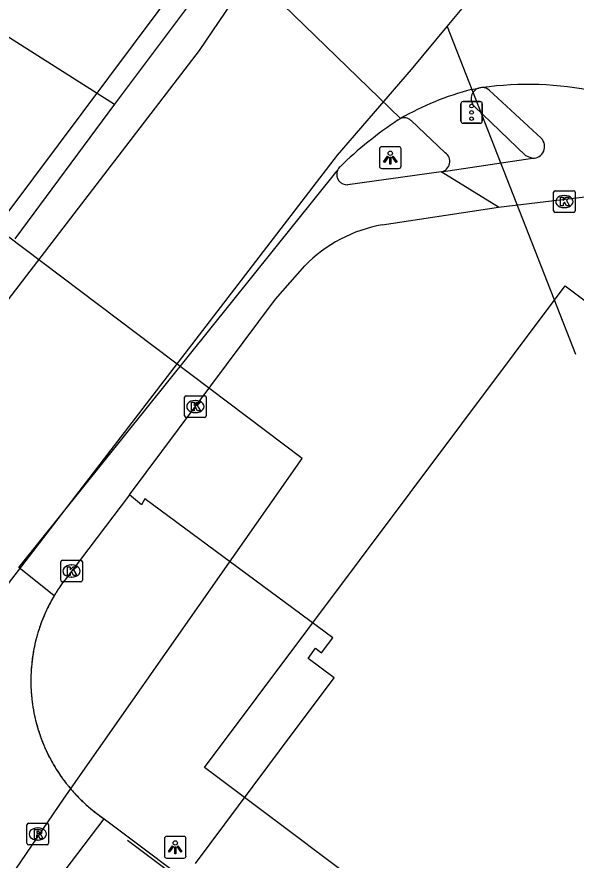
# Model space of a CAD drawing. Extents: x 159718 to 160783, y 383290 to 384030.
# Drawn here: x 160422.45 to 160448.31, y 383782.17 to 383821.12 of the extents above; entities that cross this region are included whole.
import ezdxf

# ---------------------------------------------------------------- set-up
doc = ezdxf.new("R2010")
doc.units = 0
for name, color, linetype in [('IMGEO_Fietspad_gesloten', 7, 'Continuous'), ('IMGEO_Hek', 7, 'Continuous'), ('IMGEO_Kolk', 7, 'Continuous'), ('IMGEO_Lichtpunt', 7, 'Continuous'), ('IMGEO_Lijnafwatering', 7, 'Continuous'), ('IMGEO_Pand_overbouw', 7, 'Continuous'), ('IMGEO_Pand_vergunning_verleend', 7, 'Continuous'), ('IMGEO_Rijbaan_lokaal_gesloten', 7, 'Continuous'), ('IMGEO_Rijbaan_lokaal_open', 7, 'Continuous'), ('IMGEO_Rioolput', 7, 'Continuous'), ('IMGEO_Verkeersregelinstallatiepaal', 7, 'Continuous'), ('IMGEO_Voetpad_open', 7, 'Continuous')]:
    doc.layers.add(name, color=color, linetype=linetype)

msp = doc.modelspace()

# ---------------------------------------------------------------- linework, layer by layer
at = {"layer": 'IMGEO_Fietspad_gesloten'}
for points in [[(160446.696, 383815.513), (160444.294, 383817.733)], [(160442.067, 383813.963), (160446.298, 383814.594)], [(160442.067, 383813.963), (160437.758, 383813.371)], [(160444.727, 383812.339), (160442.067, 383813.963)], [(160444.727, 383812.339), (160449.484, 383812.907), (160452.684, 383809.919)], [(160439.346, 383811.517), (160444.727, 383812.339)], [(160427.656, 383799.044), (160434.41, 383808.085), (160435.767, 383809.628)], [(160427.656, 383799.044), (160424.661, 383795.105)]]:
    msp.add_lwpolyline(points, dxfattribs=at)
for centre, radius, start, end in [((160443.965, 383817.351), 0.504, 49.2732, 89.6918), ((160446.316, 383815.132), 0.538, 268.0635, 45.1037), ((160437.712, 383813.845), 0.476, 160.2525, 275.51), ((160440.515, 383804.967), 6.654, 100.1201, 135.5302), ((160430.797, 383790.447), 7.704, 142.7931, 146.04), ((160430.797, 383790.447), 7.704, 147.9957, 148.3857), ((160430.797, 383790.447), 7.704, 147.2429, 147.9957), ((160430.797, 383790.447), 7.704, 147.018, 147.2429), ((160430.797, 383790.447), 7.704, 146.04, 147.018), ((160430.797, 383790.447), 7.704, 148.3857, 149.2799)]:
    msp.add_arc(centre, radius, start, end, dxfattribs=at)
at = {"layer": 'IMGEO_Hek'}
for points in [[(160440.696, 383818.695), (160442.352, 383820.684), (160447.509, 383826.879)], [(160442.352, 383820.684), (160448.281, 383805.541)], [(160413.288, 383789.833), (160418.423, 383790.239), (160437.283, 383814.733), (160440.696, 383818.695)]]:
    msp.add_lwpolyline(points, dxfattribs=at)
at = {"layer": 'IMGEO_Kolk'}
for p, q in [((160447.265, 383812.166), (160447.265, 383813.018)), ((160447.34, 383813.092), (160448.192, 383813.092)), ((160447.753, 383812.872), (160447.778, 383812.872)), ((160448.266, 383813.018), (160448.266, 383812.166)), ((160448.192, 383812.092), (160447.34, 383812.092)), ((160447.776, 383812.312), (160447.751, 383812.312)), ((160430.202, 383802.696), (160430.202, 383803.548)), ((160430.277, 383803.622), (160431.129, 383803.622)), ((160431.203, 383803.548), (160431.203, 383802.696)), ((160430.69, 383803.402), (160430.715, 383803.402)), ((160430.713, 383802.842), (160430.688, 383802.842)), ((160431.129, 383802.622), (160430.277, 383802.622)), ((160424.478, 383795.097), (160424.478, 383795.949)), ((160424.553, 383796.023), (160425.405, 383796.023)), ((160424.966, 383795.803), (160424.991, 383795.803)), ((160425.479, 383795.949), (160425.479, 383795.097)), ((160425.405, 383795.023), (160424.553, 383795.023)), ((160424.989, 383795.243), (160424.964, 383795.243))]:
    msp.add_line(p, q, dxfattribs=at)
for points in [[(160447.265, 383812.166), (160447.265, 383813.018)], [(160447.34, 383813.092), (160448.192, 383813.092)], [(160448.266, 383813.018), (160448.266, 383812.166)], [(160447.586, 383812.792), (160447.709, 383812.792), (160447.709, 383812.641), (160447.839, 383812.792), (160448.003, 383812.792), (160447.857, 383812.641), (160448.01, 383812.392), (160447.858, 383812.392), (160447.773, 383812.556), (160447.709, 383812.489), (160447.709, 383812.392), (160447.586, 383812.392), (160447.586, 383812.792)], [(160448.192, 383812.092), (160447.34, 383812.092)], [(160430.202, 383802.696), (160430.202, 383803.548)], [(160430.277, 383803.622), (160431.129, 383803.622)], [(160431.203, 383803.548), (160431.203, 383802.696)], [(160430.523, 383803.322), (160430.646, 383803.322), (160430.646, 383803.171), (160430.776, 383803.322), (160430.94, 383803.322), (160430.794, 383803.171), (160430.947, 383802.922), (160430.795, 383802.922), (160430.71, 383803.086), (160430.646, 383803.019), (160430.646, 383802.922), (160430.523, 383802.922), (160430.523, 383803.322)], [(160431.129, 383802.622), (160430.277, 383802.622)], [(160424.478, 383795.097), (160424.478, 383795.949)], [(160424.553, 383796.023), (160425.405, 383796.023)], [(160424.799, 383795.723), (160424.922, 383795.723), (160424.922, 383795.572), (160425.052, 383795.723), (160425.216, 383795.723), (160425.07, 383795.572), (160425.223, 383795.323), (160425.071, 383795.323), (160424.986, 383795.487), (160424.922, 383795.42), (160424.922, 383795.323), (160424.799, 383795.323), (160424.799, 383795.723)], [(160425.479, 383795.949), (160425.479, 383795.097)], [(160425.405, 383795.023), (160424.553, 383795.023)]]:
    msp.add_lwpolyline(points, dxfattribs=at)
for centre, start, end in [((160447.342, 383813.016), 91.552, 178.448), ((160447.342, 383813.016), 91.552, 178.448), ((160448.19, 383813.016), 1.552, 88.448), ((160448.19, 383813.016), 1.552, 88.448), ((160447.342, 383812.168), 181.552, 268.448), ((160447.342, 383812.168), 181.552, 268.448), ((160448.19, 383812.168), 271.552, 358.448), ((160448.19, 383812.168), 271.552, 358.448), ((160430.279, 383803.546), 91.552, 178.448), ((160430.279, 383803.546), 91.552, 178.448), ((160431.127, 383803.546), 1.552, 88.448), ((160431.127, 383803.546), 1.552, 88.448), ((160430.279, 383802.698), 181.552, 268.448), ((160430.279, 383802.698), 181.552, 268.448), ((160431.127, 383802.698), 271.552, 358.448), ((160431.127, 383802.698), 271.552, 358.448), ((160424.555, 383795.947), 91.552, 178.448), ((160424.555, 383795.947), 91.552, 178.448), ((160425.403, 383795.947), 1.552, 88.448), ((160425.403, 383795.947), 1.552, 88.448), ((160424.555, 383795.099), 181.552, 268.448), ((160424.555, 383795.099), 181.552, 268.448), ((160425.403, 383795.099), 271.552, 358.448), ((160425.403, 383795.099), 271.552, 358.448)]:
    msp.add_arc(centre, 0.0765, start, end, dxfattribs=at)
for centre, major_axis, ratio, start_param, end_param in [((160447.752, 383812.592), (-0.387, 0.002), 0.722429, 4.712389, 7.853982), ((160447.777, 383812.592), (-0.39, 0.002), 0.717154, 1.570796, 4.712389), ((160430.689, 383803.122), (-0.387, 0.002), 0.722429, 4.712389, 7.853982), ((160430.714, 383803.122), (-0.39, 0.002), 0.717154, 1.570796, 4.712389), ((160424.965, 383795.523), (-0.387, 0.002), 0.722429, 4.712389, 7.853982), ((160424.99, 383795.523), (-0.39, 0.002), 0.717154, 1.570796, 4.712389)]:
    msp.add_ellipse(centre, major_axis=major_axis, ratio=ratio, start_param=start_param, end_param=end_param, dxfattribs=at)
at = {"layer": 'IMGEO_Lichtpunt'}
for p, q in [((160439.216, 383815.026), (160439.216, 383814.219)), ((160439.216, 383815.026), (160439.216, 383814.219)), ((160440.118, 383815.121), (160439.31, 383815.121)), ((160440.118, 383815.121), (160439.31, 383815.121)), ((160440.212, 383814.219), (160440.212, 383815.026)), ((160440.212, 383814.219), (160440.212, 383815.026)), ((160439.31, 383814.125), (160440.118, 383814.125)), ((160439.31, 383814.125), (160440.118, 383814.125)), ((160430.176, 383783.261), (160429.368, 383783.261)), ((160430.176, 383783.261), (160429.368, 383783.261)), ((160429.274, 383783.166), (160429.274, 383782.359)), ((160429.274, 383783.166), (160429.274, 383782.359)), ((160430.27, 383782.359), (160430.27, 383783.166)), ((160430.27, 383782.359), (160430.27, 383783.166)), ((160429.368, 383782.265), (160430.176, 383782.265)), ((160429.368, 383782.265), (160430.176, 383782.265))]:
    msp.add_line(p, q, dxfattribs=at)
for points in [[(160439.59, 383814.69), (160439.629, 383814.662), (160439.441, 383814.4), (160439.403, 383814.427), (160439.59, 383814.69)], [(160439.692, 383814.642), (160439.739, 383814.642), (160439.739, 383814.32), (160439.692, 383814.32), (160439.692, 383814.642)], [(160439.802, 383814.662), (160439.84, 383814.689), (160440.027, 383814.427), (160439.988, 383814.399), (160439.802, 383814.662)], [(160429.648, 383782.83), (160429.687, 383782.802), (160429.499, 383782.54), (160429.461, 383782.567), (160429.648, 383782.83)], [(160429.86, 383782.802), (160429.898, 383782.829), (160430.085, 383782.567), (160430.046, 383782.539), (160429.86, 383782.802)], [(160429.75, 383782.782), (160429.797, 383782.782), (160429.797, 383782.46), (160429.75, 383782.46), (160429.75, 383782.782)]]:
    msp.add_lwpolyline(points, dxfattribs=at)
for centre in [(160439.715, 383814.824), (160429.773, 383782.964)]:
    msp.add_circle(centre, 0.0994, dxfattribs=at)
for centre, start, end in [((160439.31, 383815.026), 90, 180), ((160439.31, 383815.026), 90, 180), ((160440.118, 383815.026), 0, 90), ((160440.118, 383815.026), 0, 90), ((160439.31, 383814.219), 180, 270), ((160439.31, 383814.219), 180, 270), ((160440.118, 383814.219), 270, 0), ((160440.118, 383814.219), 270, 360), ((160429.368, 383783.166), 90, 180), ((160429.368, 383783.166), 90, 180), ((160430.176, 383783.166), 0, 90), ((160430.176, 383783.166), 0, 90), ((160429.368, 383782.359), 180, 270), ((160429.368, 383782.359), 180, 270), ((160430.176, 383782.359), 270, 0), ((160430.176, 383782.359), 270, 360)]:
    msp.add_arc(centre, 0.0946, start, end, dxfattribs=at)
at = {"layer": 'IMGEO_Lijnafwatering'}
msp.add_lwpolyline([(160442.676, 383771.756), (160427.567, 383783.073)], dxfattribs=at)
at = {"layer": 'IMGEO_Pand_overbouw'}
msp.add_lwpolyline([(160422.396, 383781.748), (160424.644, 383785.027), (160435.644, 383800.72), (160421.957, 383811.035), (160417.644, 383805.284), (160410.519, 383795.343), (160406.702, 383798.133), (160363.609, 383830.299), (160362.515, 383835.989), (160368.202, 383844.085), (160372.562, 383846.894), (160377.154, 383853.385), (160374.874, 383855.245), (160372.287, 383855.712), (160369.97, 383855.655), (160367.879, 383854.988), (160365.627, 383854.055), (160356.799, 383842.375), (160350.082, 383847.451), (160346.94, 383843.293), (160349.913, 383841.045), (160343.905, 383833.097), (160327.03, 383845.851), (160322.711, 383834.557)], dxfattribs=at)
at = {"layer": 'IMGEO_Pand_vergunning_verleend'}
for points in [[(160362.934, 383837.123), (160385.245, 383866.918), (160402.874, 383853.705), (160400.876, 383851.024), (160415.528, 383840.103), (160431.302, 383824.497), (160412.798, 383799.786), (160362.934, 383837.123)], [(160431.124, 383786.452), (160447.807, 383808.696), (160466.886, 383794.387), (160465.896, 383793.067), (160488.439, 383776.16), (160489.69, 383777.857), (160516.406, 383758.02), (160522.32, 383753.629), (160501.011, 383735.052), (160473.315, 383755.825), (160473.755, 383756.412), (160451.199, 383773.33), (160450.27, 383772.092), (160431.124, 383786.452)]]:
    msp.add_lwpolyline(points, dxfattribs=at)
at = {"layer": 'IMGEO_Rijbaan_lokaal_gesloten'}
for points in [[(160433.282, 383823.133), (160430.876, 383819.576), (160415.708, 383799.849)], [(160440.183, 383816.423), (160433.282, 383823.133)], [(160443.46, 383817.762), (160443.811, 383817.832)], [(160440.085, 383816.367), (160440.183, 383816.423)], [(160424.174, 383794.382), (160422.542, 383795.685), (160437.264, 383814.006)], [(160423.468, 383780.108), (160426.483, 383784.079)], [(160426.483, 383784.079), (160465.629, 383754.705)]]:
    msp.add_lwpolyline(points, dxfattribs=at)
for centre, radius, start, end in [((160446.077, 383802.793), 15.209, 78.1179, 97.9692), ((160446.852, 383804.782), 13.416, 104.644, 119.8063), ((160443.959, 383817.368), 0.487, 88.9612, 107.7075), ((160450.362, 383800.851), 18.611, 123.5175, 134.1698), ((160437.716, 383813.844), 0.48, 132.0914, 160.2563), ((160430.794, 383790.455), 7.697, 149.3234, 151.9986), ((160430.794, 383790.455), 7.697, 151.9986, 156.6348), ((160430.794, 383790.455), 7.697, 156.6348, 158.1784), ((160430.794, 383790.455), 7.697, 158.3797, 163.2033), ((160430.794, 383790.455), 7.697, 158.1784, 158.3797), ((160430.794, 383790.455), 7.697, 163.3086, 165.0586), ((160430.794, 383790.455), 7.697, 163.2033, 163.3086), ((160430.794, 383790.455), 7.697, 165.4683, 169.0017), ((160430.794, 383790.455), 7.697, 165.0586, 165.4683), ((160430.794, 383790.455), 7.697, 169.4668, 174.117), ((160430.794, 383790.455), 7.697, 169.0017, 169.4668), ((160430.794, 383790.455), 7.697, 174.3179, 177.1098), ((160430.794, 383790.455), 7.697, 174.117, 174.3179), ((160430.794, 383790.455), 7.697, 177.2895, 183.9673), ((160430.794, 383790.455), 7.697, 177.1098, 177.2895), ((160430.794, 383790.455), 7.697, 183.9673, 184.5278), ((160430.794, 383790.455), 7.697, 184.5278, 184.858), ((160430.794, 383790.455), 7.697, 184.858, 186.508), ((160430.794, 383790.455), 7.697, 186.508, 189.9973), ((160430.794, 383790.455), 7.697, 189.9973, 190.3189), ((160430.794, 383790.455), 7.697, 190.3189, 191.13), ((160430.794, 383790.455), 7.697, 191.13, 191.1514), ((160430.794, 383790.455), 7.697, 191.1514, 193.0169), ((160430.794, 383790.455), 7.697, 193.0169, 193.2139), ((160430.794, 383790.455), 7.697, 193.2139, 194.9322), ((160430.794, 383790.455), 7.697, 194.9322, 196.3154), ((160430.794, 383790.455), 7.697, 196.3154, 198.0092), ((160430.794, 383790.455), 7.697, 198.0092, 198.24), ((160430.794, 383790.455), 7.697, 198.24, 202.7775), ((160430.794, 383790.455), 7.697, 202.7775, 203.3615), ((160430.794, 383790.455), 7.697, 203.3615, 204.7732), ((160430.794, 383790.455), 7.697, 204.7732, 205.4531), ((160430.794, 383790.455), 7.697, 205.4531, 208.0107), ((160430.794, 383790.455), 7.697, 208.0107, 208.116), ((160430.794, 383790.455), 7.697, 208.116, 211.0438), ((160430.794, 383790.455), 7.697, 211.0438, 211.068), ((160430.794, 383790.455), 7.697, 211.068, 212.0347), ((160430.794, 383790.455), 7.697, 212.0347, 212.0609), ((160430.794, 383790.455), 7.697, 212.0609, 214.7838), ((160430.794, 383790.455), 7.697, 214.7838, 215.5526), ((160430.794, 383790.455), 7.697, 215.5526, 215.6222), ((160430.794, 383790.455), 7.697, 215.6222, 216.1713), ((160430.794, 383790.455), 7.697, 216.1713, 218.7058), ((160430.794, 383790.455), 7.697, 218.7058, 219.237), ((160430.794, 383790.455), 7.697, 219.237, 220.7523), ((160430.794, 383790.455), 7.697, 220.7523, 221.4164), ((160430.794, 383790.455), 7.697, 221.4164, 221.9218), ((160430.794, 383790.455), 7.697, 221.9218, 222.11), ((160430.794, 383790.455), 7.697, 222.11, 222.4374), ((160430.794, 383790.455), 7.697, 222.4374, 225.0846), ((160430.794, 383790.455), 7.697, 225.0846, 226.6356), ((160430.794, 383790.455), 7.697, 226.6356, 227.3299), ((160430.794, 383790.455), 7.697, 227.3299, 228.8033), ((160430.794, 383790.455), 7.697, 228.8033, 229.1696), ((160430.794, 383790.455), 7.697, 229.1696, 229.9059), ((160430.794, 383790.455), 7.697, 229.9059, 230.0215), ((160430.794, 383790.455), 7.697, 230.0215, 230.9167), ((160430.794, 383790.455), 7.697, 230.9167, 230.9939), ((160430.794, 383790.455), 7.697, 230.9939, 235.9402)]:
    msp.add_arc(centre, radius, start, end, dxfattribs=at)
at = {"layer": 'IMGEO_Rijbaan_lokaal_open'}
for points in [[(160409.128, 383829.369), (160417.749, 383822.942), (160426.971, 383817.089)], [(160426.971, 383817.089), (160422.357, 383810.868)]]:
    msp.add_lwpolyline(points, dxfattribs=at)
at = {"layer": 'IMGEO_Rioolput'}
for p, q in [((160422.917, 383782.947), (160422.917, 383783.799)), ((160422.992, 383783.873), (160423.844, 383783.873)), ((160423.405, 383783.653), (160423.43, 383783.653)), ((160423.918, 383783.799), (160423.918, 383782.947)), ((160423.844, 383782.873), (160422.992, 383782.873)), ((160423.428, 383783.093), (160423.403, 383783.093))]:
    msp.add_line(p, q, dxfattribs=at)
for points in [[(160422.917, 383782.947), (160422.917, 383783.799)], [(160422.992, 383783.873), (160423.844, 383783.873)], [(160423.918, 383783.799), (160423.918, 383782.947)], [(160423.506, 383783.571), (160423.254, 383783.573), (160423.254, 383783.173)], [(160423.254, 383783.173), (160423.378, 383783.173), (160423.378, 383783.335), (160423.389, 383783.335)], [(160423.432, 383783.492), (160423.378, 383783.492), (160423.378, 383783.411)], [(160423.378, 383783.411), (160423.43, 383783.411)], [(160423.436, 383783.306), (160423.507, 383783.173), (160423.647, 383783.173), (160423.582, 383783.299)], [(160423.844, 383782.873), (160422.992, 383782.873)]]:
    msp.add_lwpolyline(points, dxfattribs=at)
for centre, radius, start, end in [((160422.994, 383783.797), 0.0765, 91.552, 178.448), ((160422.994, 383783.797), 0.0765, 91.552, 178.448), ((160423.842, 383783.797), 0.0765, 1.552, 88.448), ((160423.842, 383783.797), 0.0765, 1.552, 88.448), ((160423.388, 383783.282), 0.0533, 26.0293, 88.6989), ((160423.414, 383783.6), 0.19, 274.7715, 282.9687), ((160423.438, 383783.396), 0.0964, 77.0061, 93.1865), ((160423.452, 383783.453), 0.0378, 276.6634, 79.6772), ((160423.505, 383783.461), 0.109, 350.3612, 89.416), ((160423.503, 383783.461), 0.112, 277.5842, 350.9817), ((160423.487, 383783.246), 0.108, 29.5134, 73.7905), ((160422.994, 383782.949), 0.0765, 181.552, 268.448), ((160422.994, 383782.949), 0.0765, 181.552, 268.448), ((160423.842, 383782.949), 0.0765, 271.552, 358.448), ((160423.842, 383782.949), 0.0765, 271.552, 358.448)]:
    msp.add_arc(centre, radius, start, end, dxfattribs=at)
for centre, major_axis, ratio, start_param, end_param in [((160423.404, 383783.373), (-0.387, 0.002), 0.722429, 4.712389, 7.853982), ((160423.429, 383783.373), (-0.39, 0.002), 0.717154, 1.570796, 4.712389)]:
    msp.add_ellipse(centre, major_axis=major_axis, ratio=ratio, start_param=start_param, end_param=end_param, dxfattribs=at)
at = {"layer": 'IMGEO_Verkeersregelinstallatiepaal'}
for p, q in [((160442.981, 383816.31), (160442.981, 383817.11)), ((160442.981, 383817.11), (160442.981, 383816.31)), ((160443.081, 383817.21), (160443.871, 383817.21)), ((160443.871, 383817.21), (160443.081, 383817.21)), ((160443.971, 383817.11), (160443.971, 383816.31)), ((160443.971, 383816.31), (160443.971, 383817.11)), ((160443.871, 383816.21), (160443.081, 383816.21)), ((160443.081, 383816.21), (160443.871, 383816.21))]:
    msp.add_line(p, q, dxfattribs=at)
for centre in [(160443.476, 383817), (160443.476, 383816.71), (160443.476, 383816.42)]:
    msp.add_circle(centre, 0.085, dxfattribs=at)
for centre, start, end in [((160443.081, 383817.11), 90, 180), ((160443.081, 383817.11), 90, 180), ((160443.871, 383817.11), 0, 90), ((160443.871, 383817.11), 360, 90), ((160443.081, 383816.31), 180, 270), ((160443.081, 383816.31), 180, 270), ((160443.871, 383816.31), 270, 0), ((160443.871, 383816.31), 270, 0)]:
    msp.add_arc(centre, 0.1, start, end, dxfattribs=at)
at = {"layer": 'IMGEO_Voetpad_open'}
for points in [[(160432.239, 383824.135), (160426.971, 383817.089)], [(160443.588, 383816.993), (160445.97, 383814.72), (160446.298, 383814.594)], [(160442.257, 383814.849), (160440.674, 383816.34)], [(160430.707, 383782.017), (160434.06, 383786.499), (160434.594, 383787.216), (160437.114, 383790.582), (160435.912, 383791.481), (160436.259, 383791.956), (160436.541, 383791.745), (160437.063, 383792.43), (160428.363, 383798.853), (160428.219, 383798.58), (160427.656, 383799.044)], [(160424.661, 383795.105), (160424.574, 383794.988), (160424.49, 383794.87), (160424.407, 383794.75)], [(160424.264, 383794.529), (160424.249, 383794.506), (160424.236, 383794.485)], [(160424.318, 383794.615), (160424.264, 383794.529)], [(160424.334, 383794.64), (160424.327, 383794.629), (160424.318, 383794.615)], [(160424.407, 383794.75), (160424.334, 383794.64)], [(160424.174, 383794.382), (160424.107, 383794.266), (160424.042, 383794.15), (160423.998, 383794.069)], [(160424.236, 383794.485), (160424.174, 383794.382)], [(160423.998, 383794.069), (160423.978, 383794.032), (160423.917, 383793.913), (160423.858, 383793.793), (160423.801, 383793.672), (160423.746, 383793.55), (160423.728, 383793.508)], [(160423.728, 383793.508), (160423.694, 383793.427), (160423.648, 383793.316)], [(160423.638, 383793.291), (160423.595, 383793.178), (160423.549, 383793.053), (160423.505, 383792.927), (160423.463, 383792.8), (160423.425, 383792.679)], [(160423.648, 383793.316), (160423.643, 383793.303), (160423.638, 383793.291)], [(160423.421, 383792.666), (160423.386, 383792.543), (160423.357, 383792.44)], [(160423.425, 383792.679), (160423.423, 383792.672), (160423.421, 383792.666)], [(160423.343, 383792.386), (160423.318, 383792.285), (160423.287, 383792.155), (160423.259, 383792.024), (160423.238, 383791.924)], [(160423.357, 383792.44), (160423.35, 383792.414), (160423.343, 383792.386)], [(160423.227, 383791.862), (160423.209, 383791.761), (160423.187, 383791.629), (160423.168, 383791.497), (160423.151, 383791.364), (160423.137, 383791.244)], [(160423.238, 383791.924), (160423.232, 383791.893), (160423.227, 383791.862)], [(160423.135, 383791.217), (160423.124, 383791.098), (160423.114, 383790.965), (160423.107, 383790.843)], [(160423.137, 383791.244), (160423.136, 383791.231), (160423.135, 383791.217)], [(160423.106, 383790.819), (160423.101, 383790.698), (160423.098, 383790.564), (160423.097, 383790.43), (160423.099, 383790.296), (160423.103, 383790.163), (160423.109, 383790.029), (160423.115, 383789.923)], [(160423.107, 383790.843), (160423.106, 383790.831), (160423.106, 383790.819)], [(160423.115, 383789.923), (160423.117, 383789.896), (160423.121, 383789.848)], [(160423.121, 383789.848), (160423.125, 383789.803)], [(160423.125, 383789.803), (160423.128, 383789.762), (160423.141, 383789.629), (160423.147, 383789.583)], [(160423.147, 383789.583), (160423.157, 383789.496), (160423.175, 383789.364), (160423.195, 383789.232), (160423.214, 383789.119)], [(160423.214, 383789.119), (160423.217, 383789.1), (160423.221, 383789.077)], [(160423.221, 383789.077), (160423.242, 383788.97)], [(160423.242, 383788.97), (160423.242, 383788.968), (160423.242, 383788.967)], [(160423.242, 383788.967), (160423.269, 383788.837), (160423.295, 383788.722)], [(160423.295, 383788.722), (160423.298, 383788.707), (160423.301, 383788.696)], [(160423.301, 383788.696), (160423.33, 383788.577), (160423.357, 383788.472)], [(160423.357, 383788.472), (160423.363, 383788.448), (160423.399, 383788.319), (160423.407, 383788.293)], [(160423.407, 383788.293), (160423.438, 383788.191), (160423.474, 383788.076)], [(160423.474, 383788.076), (160423.478, 383788.063), (160423.484, 383788.046)], [(160423.484, 383788.046), (160423.521, 383787.936), (160423.566, 383787.81), (160423.613, 383787.685), (160423.662, 383787.561), (160423.697, 383787.476)], [(160423.697, 383787.476), (160423.713, 383787.437), (160423.728, 383787.403)], [(160423.728, 383787.403), (160423.767, 383787.315), (160423.805, 383787.23)], [(160423.805, 383787.23), (160423.822, 383787.193), (160423.844, 383787.147)], [(160423.844, 383787.147), (160423.88, 383787.073), (160423.94, 383786.953), (160423.999, 383786.841)], [(160423.999, 383786.841), (160424.002, 383786.834), (160424.005, 383786.828)], [(160424.005, 383786.828), (160424.066, 383786.717), (160424.132, 383786.601), (160424.199, 383786.486)], [(160424.199, 383786.486), (160424.2, 383786.485), (160424.201, 383786.483)], [(160424.201, 383786.483), (160424.269, 383786.373)], [(160424.269, 383786.373), (160424.27, 383786.371), (160424.271, 383786.37)], [(160424.271, 383786.37), (160424.342, 383786.259), (160424.416, 383786.147), (160424.472, 383786.065)], [(160424.472, 383786.065), (160424.491, 383786.037), (160424.532, 383785.98)], [(160424.532, 383785.98), (160424.537, 383785.972)], [(160424.537, 383785.972), (160424.569, 383785.928), (160424.58, 383785.913)], [(160424.58, 383785.913), (160424.649, 383785.821), (160424.73, 383785.715), (160424.787, 383785.642)], [(160424.787, 383785.642), (160424.813, 383785.61), (160424.832, 383785.587)], [(160424.832, 383785.587), (160424.899, 383785.507), (160424.963, 383785.431)], [(160424.963, 383785.431), (160424.985, 383785.405), (160425.022, 383785.364)], [(160425.022, 383785.364), (160425.067, 383785.313)], [(160425.067, 383785.313), (160425.074, 383785.305), (160425.084, 383785.294)], [(160425.084, 383785.294), (160425.113, 383785.262)], [(160425.113, 383785.262), (160425.164, 383785.206), (160425.256, 383785.109), (160425.35, 383785.014), (160425.359, 383785.005)], [(160425.359, 383785.005), (160425.446, 383784.92), (160425.509, 383784.86)], [(160425.509, 383784.86), (160425.542, 383784.828), (160425.577, 383784.796)], [(160425.577, 383784.796), (160425.641, 383784.738), (160425.724, 383784.664)], [(160425.724, 383784.664), (160425.741, 383784.649), (160425.761, 383784.632)], [(160425.761, 383784.632), (160425.837, 383784.567)], [(160425.837, 383784.567), (160425.843, 383784.562), (160425.848, 383784.557)], [(160425.848, 383784.557), (160425.941, 383784.481)], [(160425.941, 383784.481), (160425.946, 383784.477), (160425.949, 383784.474)], [(160425.949, 383784.474), (160426.051, 383784.394), (160426.157, 383784.312), (160426.264, 383784.233), (160426.373, 383784.155), (160426.483, 383784.079)]]:
    msp.add_lwpolyline(points, dxfattribs=at)
for centre, radius, start, end in [((160443.962, 383817.343), 0.512, 107.1376, 223.0931), ((160440.364, 383816.002), 0.458, 47.4826, 113.3279), ((160441.979, 383814.445), 0.49, 280.3777, 55.4151)]:
    msp.add_arc(centre, radius, start, end, dxfattribs=at)

doc.saveas('drawing.dxf')
